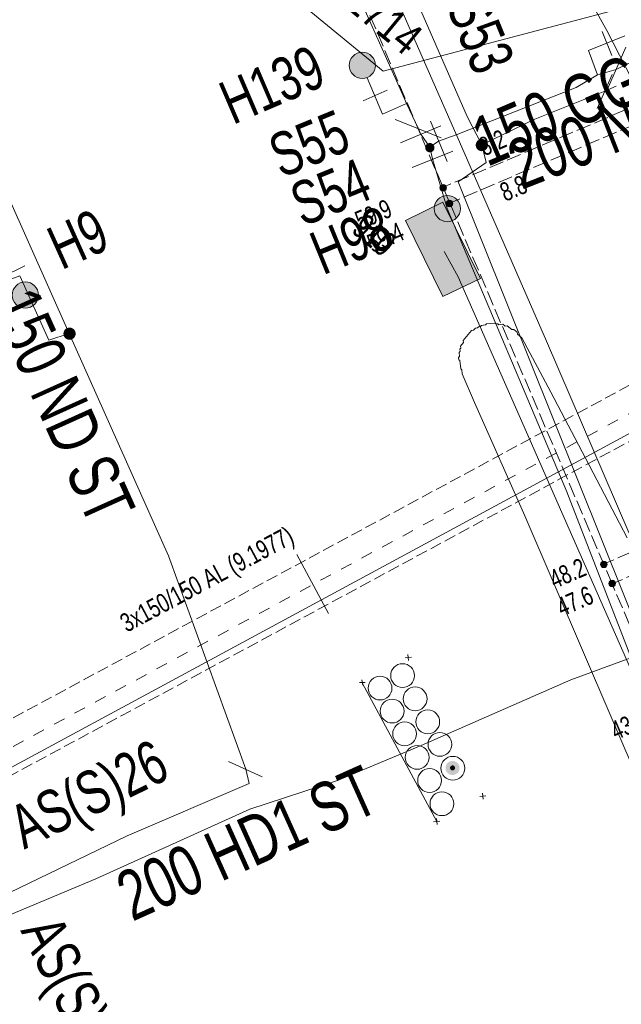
# Model space of a CAD drawing. Header units: metres. Extents: x -740 to 758, y -633 to 854.
# Tile 888 of 1056: x 370 to 387, y 97 to 125. Entities that reach past the tile are written whole.
import ezdxf

# ---------------------------------------------------------------- set-up
doc = ezdxf.new("R2010")
doc.units = ezdxf.units.M
doc.header["$MEASUREMENT"] = 0
for name, pattern in [('333_125', [0.4576, 0.3328, -0.1248]), ('333_333', [0.6656, 0.3328, -0.3328]), ('416_125', [0.5408, 0.416, -0.1248]), ('416_208', [0.624, 0.416, -0.208])]:
    doc.linetypes.add(name, pattern=pattern)
for name, color, linetype in [('Gas.LOVION', 7, 'Continuous'), ('Grundkarte.LOVION', 7, 'Continuous'), ('Strom.LOVION', 7, 'Continuous'), ('StromBemass.LOVION', 7, 'Continuous'), ('Telko.LOVION', 7, 'Continuous'), ('Wasser.LOVION', 7, 'Continuous')]:
    doc.layers.add(name, color=color, linetype=linetype)
doc.styles.add('ERSTELLTER_STIL_1', font='arial.ttf')

msp = doc.modelspace()

# ---------------------------------------------------------------- hatches: boundary and pattern name
at = {"layer": 'Gas.LOVION', "linetype": 'Continuous', "lineweight": 13}
for points in [[(383.055, 121.743), (383.068, 121.761), (383.079, 121.78), (383.087, 121.8), (383.092, 121.822), (383.095, 121.843), (383.095, 121.865), (383.092, 121.887), (383.086, 121.908), (383.078, 121.929), (383.068, 121.948), (383.055, 121.965), (383.04, 121.981), (383.023, 121.995), (383.004, 122.007), (382.984, 122.016), (382.963, 122.023), (382.942, 122.027), (382.92, 122.028), (382.898, 122.027), (382.877, 122.023), (382.856, 122.016), (382.836, 122.006), (382.817, 121.995), (382.801, 121.981), (382.786, 121.965), (382.773, 121.947), (382.762, 121.928), (382.754, 121.907), (382.749, 121.886), (382.746, 121.864), (382.746, 121.842), (382.749, 121.82), (382.755, 121.799), (382.763, 121.779), (382.773, 121.76), (382.786, 121.742), (382.801, 121.726), (382.818, 121.712), (382.837, 121.7), (382.857, 121.691), (382.878, 121.684), (382.899, 121.68), (382.921, 121.679), (382.943, 121.681), (382.965, 121.685), (382.985, 121.692), (383.005, 121.701), (383.024, 121.713), (383.04, 121.727)], [(371.277, 116.359), (371.289, 116.376), (371.3, 116.395), (371.308, 116.416), (371.313, 116.437), (371.316, 116.459), (371.316, 116.481), (371.313, 116.502), (371.307, 116.523), (371.299, 116.544), (371.289, 116.563), (371.276, 116.58), (371.261, 116.596), (371.244, 116.61), (371.225, 116.622), (371.206, 116.631), (371.185, 116.638), (371.163, 116.642), (371.142, 116.643), (371.12, 116.642), (371.098, 116.637), (371.078, 116.631), (371.058, 116.621), (371.039, 116.61), (371.023, 116.596), (371.008, 116.58), (370.995, 116.562), (370.984, 116.543), (370.976, 116.522), (370.971, 116.501), (370.968, 116.479), (370.968, 116.458), (370.971, 116.436), (370.977, 116.415), (370.985, 116.394), (370.995, 116.375), (371.008, 116.358), (371.023, 116.342), (371.04, 116.328), (371.059, 116.316), (371.079, 116.307), (371.099, 116.3), (371.121, 116.296), (371.143, 116.295), (371.164, 116.296), (371.186, 116.301), (371.207, 116.307), (371.226, 116.317), (371.245, 116.329), (371.262, 116.343)]]:
    msp.add_hatch(color=7, dxfattribs=at).paths.add_polyline_path(points)
at = {"layer": 'Strom.LOVION', "linetype": 'Continuous', "lineweight": 18}
for points in [[(382.237, 103.943), (382.252, 103.963), (382.264, 103.985), (382.273, 104.008), (382.279, 104.033), (382.282, 104.058), (382.282, 104.083), (382.279, 104.108), (382.273, 104.132), (382.263, 104.155), (382.251, 104.177), (382.236, 104.198), (382.219, 104.216), (382.2, 104.232), (382.178, 104.245), (382.156, 104.256), (382.132, 104.264), (382.107, 104.268), (382.082, 104.27), (382.057, 104.268), (382.032, 104.263), (382.008, 104.255), (381.986, 104.245), (381.965, 104.231), (381.945, 104.215), (381.928, 104.197), (381.913, 104.176), (381.901, 104.154), (381.892, 104.131), (381.886, 104.106), (381.883, 104.082), (381.883, 104.056), (381.886, 104.031), (381.893, 104.007), (381.902, 103.984), (381.914, 103.962), (381.929, 103.942), (381.946, 103.923), (381.966, 103.907), (381.987, 103.894), (382.01, 103.883), (382.034, 103.876), (382.058, 103.871), (382.083, 103.87), (382.108, 103.871), (382.133, 103.876), (382.157, 103.884), (382.18, 103.895), (382.201, 103.908), (382.22, 103.924)], [(382.138, 104.027), (382.143, 104.034), (382.148, 104.042), (382.151, 104.05), (382.153, 104.059), (382.154, 104.068), (382.154, 104.076), (382.153, 104.085), (382.151, 104.094), (382.147, 104.102), (382.143, 104.11), (382.138, 104.117), (382.132, 104.124), (382.125, 104.129), (382.117, 104.134), (382.109, 104.138), (382.101, 104.141), (382.092, 104.142), (382.083, 104.143), (382.074, 104.142), (382.065, 104.141), (382.057, 104.138), (382.049, 104.134), (382.041, 104.129), (382.034, 104.123), (382.028, 104.117), (382.023, 104.11), (382.019, 104.102), (382.015, 104.094), (382.013, 104.085), (382.012, 104.076), (382.012, 104.067), (382.013, 104.058), (382.016, 104.05), (382.019, 104.041), (382.023, 104.033), (382.028, 104.026), (382.035, 104.02), (382.041, 104.014), (382.049, 104.009), (382.057, 104.006), (382.066, 104.003), (382.074, 104.001), (382.083, 104.001), (382.092, 104.001), (382.101, 104.003), (382.109, 104.006), (382.118, 104.01), (382.125, 104.014), (382.132, 104.02)]]:
    msp.add_hatch(color=150, dxfattribs=at).paths.add_polyline_path(points)
at = {"layer": 'StromBemass.LOVION', "linetype": 'Continuous', "lineweight": 13}
for points in [[(381.887, 120.575), (381.894, 120.585), (381.899, 120.595), (381.904, 120.606), (381.907, 120.618), (381.908, 120.629), (381.908, 120.641), (381.907, 120.653), (381.904, 120.664), (381.899, 120.675), (381.893, 120.686), (381.886, 120.695), (381.878, 120.704), (381.869, 120.711), (381.859, 120.718), (381.848, 120.723), (381.837, 120.726), (381.825, 120.729), (381.814, 120.729), (381.802, 120.729), (381.79, 120.726), (381.779, 120.723), (381.768, 120.717), (381.758, 120.711), (381.749, 120.704), (381.741, 120.695), (381.734, 120.685), (381.728, 120.675), (381.724, 120.664), (381.721, 120.652), (381.72, 120.641), (381.72, 120.629), (381.721, 120.617), (381.724, 120.606), (381.729, 120.595), (381.734, 120.584), (381.741, 120.575), (381.75, 120.566), (381.759, 120.558), (381.769, 120.552), (381.779, 120.547), (381.791, 120.543), (381.802, 120.541), (381.814, 120.541), (381.826, 120.541), (381.838, 120.544), (381.849, 120.547), (381.86, 120.552), (381.87, 120.559), (381.879, 120.566)], [(382.071, 120.126), (382.078, 120.136), (382.084, 120.146), (382.088, 120.157), (382.091, 120.169), (382.093, 120.18), (382.093, 120.192), (382.091, 120.204), (382.088, 120.215), (382.084, 120.226), (382.078, 120.237), (382.071, 120.246), (382.063, 120.255), (382.054, 120.263), (382.044, 120.269), (382.033, 120.274), (382.022, 120.277), (382.01, 120.28), (381.998, 120.28), (381.986, 120.28), (381.975, 120.277), (381.963, 120.274), (381.953, 120.269), (381.943, 120.262), (381.934, 120.255), (381.926, 120.246), (381.919, 120.236), (381.913, 120.226), (381.909, 120.215), (381.906, 120.203), (381.904, 120.192), (381.904, 120.18), (381.906, 120.168), (381.909, 120.157), (381.913, 120.146), (381.919, 120.135), (381.926, 120.126), (381.934, 120.117), (381.943, 120.11), (381.953, 120.103), (381.964, 120.098), (381.975, 120.095), (381.987, 120.092), (381.999, 120.092), (382.011, 120.092), (382.022, 120.095), (382.033, 120.098), (382.044, 120.104), (382.054, 120.11), (382.063, 120.117)], [(386.481, 109.824), (386.488, 109.833), (386.493, 109.844), (386.498, 109.854), (386.501, 109.866), (386.502, 109.878), (386.502, 109.889), (386.5, 109.901), (386.497, 109.913), (386.493, 109.923), (386.487, 109.934), (386.48, 109.943), (386.472, 109.952), (386.463, 109.959), (386.453, 109.966), (386.443, 109.971), (386.431, 109.974), (386.42, 109.976), (386.408, 109.977), (386.396, 109.976), (386.385, 109.974), (386.373, 109.97), (386.363, 109.965), (386.353, 109.959), (386.344, 109.951), (386.336, 109.943), (386.329, 109.933), (386.323, 109.923), (386.319, 109.912), (386.316, 109.901), (386.314, 109.889), (386.315, 109.877), (386.316, 109.865), (386.319, 109.854), (386.323, 109.843), (386.329, 109.833), (386.336, 109.823), (386.344, 109.815), (386.353, 109.807), (386.363, 109.801), (386.374, 109.796), (386.385, 109.792), (386.397, 109.79), (386.409, 109.789), (386.42, 109.79), (386.432, 109.792), (386.443, 109.796), (386.454, 109.801), (386.464, 109.807), (386.473, 109.815)], [(386.713, 109.279), (386.72, 109.289), (386.726, 109.299), (386.73, 109.31), (386.733, 109.321), (386.734, 109.333), (386.734, 109.345), (386.733, 109.357), (386.73, 109.368), (386.725, 109.379), (386.72, 109.389), (386.713, 109.399), (386.705, 109.407), (386.695, 109.415), (386.685, 109.421), (386.675, 109.426), (386.663, 109.43), (386.652, 109.432), (386.64, 109.433), (386.628, 109.432), (386.617, 109.43), (386.606, 109.426), (386.595, 109.421), (386.585, 109.415), (386.576, 109.407), (386.568, 109.398), (386.561, 109.389), (386.555, 109.379), (386.551, 109.368), (386.548, 109.356), (386.547, 109.344), (386.547, 109.333), (386.548, 109.321), (386.551, 109.309), (386.555, 109.298), (386.561, 109.288), (386.568, 109.279), (386.576, 109.27), (386.585, 109.263), (386.595, 109.256), (386.606, 109.251), (386.617, 109.248), (386.629, 109.245), (386.641, 109.245), (386.652, 109.246), (386.664, 109.248), (386.675, 109.251), (386.686, 109.257), (386.696, 109.263), (386.705, 109.27)]]:
    msp.add_hatch(color=7, dxfattribs=at).paths.add_polyline_path(points)
at = {"layer": 'Telko.LOVION', "linetype": 'Continuous', "lineweight": 13}
msp.add_hatch(color=7, dxfattribs=at).paths.add_polyline_path([(380.737, 119.701), (381.806, 117.53), (382.878, 118.048), (381.809, 120.219)])
msp.add_hatch(color=7, dxfattribs=at).paths.add_polyline_path([(380.737, 119.701), (381.806, 117.53), (382.878, 118.048), (381.809, 120.219)])
at = {"layer": 'Wasser.LOVION', "linetype": 'Continuous', "lineweight": 13}
for points in [[(379.796, 123.892), (379.823, 123.93), (379.846, 123.972), (379.863, 124.016), (379.874, 124.061), (379.88, 124.108), (379.88, 124.155), (379.874, 124.202), (379.862, 124.247), (379.845, 124.291), (379.822, 124.332), (379.794, 124.37), (379.762, 124.405), (379.725, 124.435), (379.685, 124.46), (379.643, 124.48), (379.598, 124.494), (379.552, 124.503), (379.505, 124.506), (379.458, 124.502), (379.411, 124.493), (379.367, 124.479), (379.324, 124.459), (379.284, 124.433), (379.248, 124.403), (379.216, 124.369), (379.188, 124.33), (379.166, 124.289), (379.149, 124.245), (379.137, 124.199), (379.131, 124.153), (379.131, 124.106), (379.137, 124.059), (379.149, 124.013), (379.167, 123.97), (379.19, 123.928), (379.217, 123.89), (379.25, 123.856), (379.286, 123.826), (379.326, 123.801), (379.369, 123.781), (379.414, 123.767), (379.46, 123.758), (379.507, 123.755), (379.554, 123.758), (379.6, 123.767), (379.645, 123.782), (379.687, 123.802), (379.727, 123.828), (379.763, 123.858)], [(381.537, 121.695), (381.547, 121.708), (381.555, 121.723), (381.561, 121.739), (381.565, 121.755), (381.567, 121.771), (381.567, 121.788), (381.565, 121.804), (381.56, 121.821), (381.554, 121.836), (381.546, 121.851), (381.536, 121.864), (381.525, 121.876), (381.512, 121.887), (381.498, 121.896), (381.483, 121.903), (381.467, 121.908), (381.451, 121.911), (381.434, 121.912), (381.418, 121.911), (381.401, 121.907), (381.385, 121.902), (381.37, 121.895), (381.356, 121.886), (381.343, 121.875), (381.332, 121.863), (381.322, 121.85), (381.314, 121.835), (381.308, 121.82), (381.304, 121.804), (381.302, 121.787), (381.302, 121.77), (381.304, 121.754), (381.309, 121.738), (381.315, 121.722), (381.323, 121.708), (381.333, 121.694), (381.344, 121.682), (381.357, 121.672), (381.371, 121.663), (381.386, 121.656), (381.402, 121.651), (381.418, 121.648), (381.435, 121.647), (381.452, 121.648), (381.468, 121.651), (381.484, 121.656), (381.499, 121.663), (381.513, 121.672), (381.526, 121.683)], [(382.224, 119.803), (382.252, 119.841), (382.274, 119.882), (382.291, 119.926), (382.303, 119.972), (382.309, 120.019), (382.308, 120.066), (382.302, 120.112), (382.29, 120.158), (382.273, 120.202), (382.25, 120.243), (382.222, 120.281), (382.19, 120.315), (382.154, 120.345), (382.114, 120.37), (382.071, 120.39), (382.026, 120.404), (381.98, 120.413), (381.933, 120.416), (381.886, 120.413), (381.84, 120.404), (381.795, 120.389), (381.753, 120.369), (381.713, 120.343), (381.677, 120.313), (381.645, 120.279), (381.617, 120.241), (381.595, 120.199), (381.578, 120.156), (381.566, 120.11), (381.56, 120.063), (381.561, 120.016), (381.567, 119.97), (381.578, 119.924), (381.596, 119.88), (381.619, 119.839), (381.646, 119.801), (381.679, 119.767), (381.715, 119.737), (381.755, 119.712), (381.798, 119.692), (381.842, 119.678), (381.889, 119.669), (381.936, 119.666), (381.983, 119.669), (382.029, 119.678), (382.074, 119.693), (382.116, 119.713), (382.156, 119.738), (382.192, 119.769)], [(370.169, 117.333), (370.196, 117.371), (370.219, 117.412), (370.236, 117.456), (370.247, 117.502), (370.253, 117.548), (370.253, 117.595), (370.247, 117.642), (370.235, 117.687), (370.218, 117.731), (370.195, 117.772), (370.167, 117.81), (370.135, 117.844), (370.098, 117.874), (370.059, 117.899), (370.016, 117.919), (369.971, 117.934), (369.925, 117.942), (369.878, 117.945), (369.831, 117.942), (369.785, 117.933), (369.74, 117.918), (369.698, 117.898), (369.658, 117.873), (369.622, 117.843), (369.59, 117.808), (369.562, 117.77), (369.54, 117.729), (369.523, 117.685), (369.511, 117.64), (369.505, 117.593), (369.505, 117.546), (369.511, 117.499), (369.523, 117.454), (369.541, 117.41), (369.564, 117.369), (369.591, 117.331), (369.624, 117.297), (369.66, 117.267), (369.7, 117.242), (369.742, 117.222), (369.787, 117.207), (369.833, 117.199), (369.88, 117.196), (369.927, 117.199), (369.973, 117.208), (370.018, 117.223), (370.061, 117.243), (370.1, 117.268), (370.136, 117.298)]]:
    msp.add_hatch(color=7, dxfattribs=at).paths.add_polyline_path(points)

# ---------------------------------------------------------------- linework, layer by layer
at = {"layer": 'Gas.LOVION', "color": 5, "linetype": 'Continuous', "lineweight": 18}
for points in [[(344.934, 208.681), (346.297, 205.622), (349.146, 198.704), (355.418, 185.041), (358.905, 177.033), (362.863, 167.991), (364.083, 165.185), (368.729, 154.393), (373.687, 142.834), (382.501, 122.666), (382.919, 121.865)], [(369.134, 117.901), (369.719, 118.121), (370.549, 116.281), (371.136, 116.472), (367.599, 124.387), (360.97, 139.285), (355.14, 152.207), (354.973, 152.56), (352.877, 157.217), (351.498, 160.289), (351.344, 160.658), (350.848, 161.792), (345.449, 174.092), (341.778, 182.466), (341.318, 183.545), (339.341, 188.051), (335.956, 195.759), (335.386, 197.063)], [(400.584, 78.431), (389.76, 102.081), (382.239, 120.808), (383.042, 121.36), (382.919, 121.865), (384.429, 122.589), (386.435, 123.391)], [(367.581, 99.632), (367.934, 99.799), (369.134, 100.375), (372.789, 102.136), (376.278, 103.63), (376.18, 104.034), (373.973, 110.128), (371.136, 116.472)]]:
    msp.add_lwpolyline(points, dxfattribs=at)
at = {"layer": 'Gas.LOVION', "color": 5, "linetype": '416_208', "lineweight": 18}
msp.add_lwpolyline([(430.383, 142.599), (421.266, 138.811), (421.139, 138.754), (418.805, 137.684), (406.663, 132.181), (399.758, 129.053), (394.751, 127.056), (386.435, 123.391)], dxfattribs=at)
at = {"layer": 'Gas.LOVION', "color": 7, "linetype": 'Continuous', "lineweight": 13}
for points in [[(386.639, 123.869), (386.217, 122.897)], [(376.645, 103.813), (375.686, 104.252)]]:
    msp.add_lwpolyline(points, dxfattribs=at)
at = {"layer": 'Gas.LOVION', "color": 1, "linetype": 'Continuous', "lineweight": 18}
msp.add_lwpolyline([(366.647, 58.399), (369.844, 64.844), (372.705, 73.37), (373.059, 80.483), (371.361, 89.686), (368.281, 99.272), (368.91, 99.643), (369.42, 99.871), (371.889, 100.91), (376.291, 102.892), (378.797, 103.714), (381.182, 104.715), (385.462, 106.582), (387.744, 107.426), (388.502, 107.692), (390.906, 101.838), (394.597, 93.259), (399.858, 80.562), (406.561, 68.079), (406.575, 68.095), (406.898, 68.26)], dxfattribs=at)
at = {"layer": 'Grundkarte.LOVION', "color": 8, "linetype": 'Continuous', "lineweight": 18}
for points in [[(387.216, 123.718), (386.487, 125.125), (385.732, 126.499), (385.003, 127.906), (383.493, 130.655), (382.764, 132.061), (382.009, 133.436), (381.281, 134.842), (379.771, 137.591)], [(387.075, 110.641), (385.877, 112.918), (384.895, 114.802), (384.064, 116.346), (383.936, 116.452), (383.93, 116.511), (383.834, 116.59), (383.775, 116.584), (383.647, 116.69), (383.588, 116.684), (383.524, 116.737), (383.407, 116.726), (383.375, 116.752), (383.316, 116.746), (383.284, 116.773), (383.05, 116.75), (383.023, 116.718), (382.906, 116.706), (382.88, 116.674), (382.821, 116.668), (382.795, 116.636), (382.736, 116.63), (382.683, 116.566), (382.625, 116.56), (382.387, 116.271), (382.393, 116.213), (382.314, 116.116), (382.319, 116.058), (382.293, 116.025), (382.299, 115.967), (382.272, 115.935), (382.284, 115.818), (382.257, 115.786), (382.263, 115.727), (382.295, 115.701), (382.318, 115.466), (382.35, 115.44), (382.362, 115.323), (382.708, 114.5), (384.147, 111.271), (387.475, 103.528)]]:
    msp.add_lwpolyline(points, dxfattribs=at)
at = {"layer": 'Strom.LOVION', "color": 150, "linetype": 'Continuous', "lineweight": 18}
msp.add_lwpolyline([(393.371, 116.99), (366.027, 102.229), (365.773, 101.952), (365.754, 101.537), (368.84, 92.351), (370.593, 87.114), (371.497, 83.463), (371.927, 80.875), (372.142, 78.679), (372.437, 75.959), (372.319, 74.145), (371.891, 72.019), (370.636, 68.986), (367.919, 64.434), (367.331, 63.49), (384.936, 41.833), (385.992, 42.364), (387.065, 42.883)], dxfattribs=at)
at = {"layer": 'Strom.LOVION', "color": 7, "linetype": '333_125', "lineweight": 13}
msp.add_lwpolyline([(367.381, 102.73), (366.712, 103.98), (391.138, 117.156), (391.82, 115.923)], close=True, dxfattribs=at)
at = {"layer": 'Strom.LOVION', "color": 9, "linetype": '333_333', "lineweight": 18}
msp.add_lwpolyline([(391.494, 116.541), (367.055, 103.349)], dxfattribs=at)
at = {"layer": 'Strom.LOVION', "color": 7, "linetype": 'Continuous', "lineweight": 13}
for points in [[(377.635, 110.161), (378.539, 108.476)], [(379.5, 106.501), (381.631, 102.542)]]:
    msp.add_lwpolyline(points, dxfattribs=at)
at = {"layer": 'Strom.LOVION', "color": 250, "linetype": 'Continuous', "lineweight": 18}
for points in [[(380.731, 107.213), (380.907, 107.23)], [(380.81, 107.309), (380.827, 107.134)], [(379.491, 106.589), (379.522, 106.43)], [(379.425, 106.509), (379.588, 106.51)], [(382.862, 103.254), (383.037, 103.271)], [(382.941, 103.35), (382.958, 103.175)], [(381.622, 102.63), (381.64, 102.455)], [(381.543, 102.534), (381.719, 102.551)]]:
    msp.add_lwpolyline(points, dxfattribs=at)
at = {"layer": 'Strom.LOVION', "color": 7, "linetype": 'Continuous', "lineweight": 13}
for centre, radius in [((380.656, 106.707), 0.34), ((380.012, 106.351), 0.339), ((381.014, 106.045), 0.34), ((380.357, 105.695), 0.34), ((381.374, 105.387), 0.34), ((380.715, 105.044), 0.34), ((381.722, 104.745), 0.34), ((381.072, 104.374), 0.34), ((382.092, 104.062), 0.34), ((381.428, 103.713), 0.34), ((381.78, 103.05), 0.34)]:
    msp.add_circle(centre, radius, dxfattribs=at)
at = {"layer": 'StromBemass.LOVION', "color": 7, "linetype": '416_125', "lineweight": 13}
for points in [[(388.199, 105.652), (386.642, 109.328), (382.004, 120.194), (377.551, 130.665), (377.243, 131.403), (375.169, 136.284), (372.926, 141.547), (359.174, 173.823), (358.828, 174.646), (354.606, 184.578), (354.235, 185.502), (351.591, 191.687)], [(388.509, 123.49), (381.811, 120.648)], [(389.253, 123.282), (382.004, 120.194)], [(394.838, 113.469), (394.652, 113.406), (386.409, 109.896)], [(395.437, 113.084), (394.898, 112.854), (386.642, 109.328)]]:
    msp.add_lwpolyline(points, dxfattribs=at)
at = {"layer": 'StromBemass.LOVION', "color": 7, "linetype": 'Continuous', "lineweight": 13}
for centre, radius in [((381.814, 120.635), 0.0944), ((381.998, 120.186), 0.0943), ((386.408, 109.883), 0.0939), ((386.64, 109.339), 0.094)]:
    msp.add_circle(centre, radius, dxfattribs=at)
at = {"layer": 'Telko.LOVION', "color": 49, "linetype": 'Continuous', "lineweight": 18}
msp.add_lwpolyline([(377.189, 126.359), (380.098, 123.968), (387.648, 125.948)], dxfattribs=at)
at = {"layer": 'Telko.LOVION', "color": 7, "linetype": 'Continuous', "lineweight": 13}
msp.add_lwpolyline([(380.737, 119.701), (381.809, 120.219), (382.878, 118.048), (381.806, 117.53)], close=True, dxfattribs=at)
msp.add_lwpolyline([(380.737, 119.701), (381.809, 120.219), (382.878, 118.048), (381.806, 117.53)], close=True, dxfattribs=at)
at = {"layer": 'Telko.LOVION', "color": 1, "linetype": 'Continuous', "lineweight": 18}
msp.add_lwpolyline([(381.842, 118.819), (382.239, 118.089), (397.152, 84.213), (397.399, 83.498), (396.687, 83.222), (380.615, 74.542), (380.167, 74.292), (380.609, 73.389), (382.264, 61.61), (382.54, 60.898)], dxfattribs=at)
at = {"layer": 'Wasser.LOVION', "color": 94, "linetype": 'Continuous', "lineweight": 18}
msp.add_lwpolyline([(363.773, 164.12), (365.405, 160.275), (367.861, 154.81), (370.258, 149.341), (372.684, 143.873), (375.099, 138.361), (377.526, 132.894), (379.915, 127.349), (382.35, 121.794), (384.768, 116.253), (387.12, 110.793), (387.303, 110.427), (387.606, 109.747), (388.027, 108.621), (388.472, 107.689), (389.216, 107.939), (389.416, 108.018)], dxfattribs=at)
at = {"layer": 'Wasser.LOVION', "color": 150, "linetype": 'Continuous', "lineweight": 18}
for points in [[(386.758, 124.014), (389.423, 125.323), (394.036, 127.267), (402.979, 131.171), (407.172, 133.029), (410.318, 134.401), (419.458, 138.412), (420.379, 138.813), (420.817, 139.018)], [(381.433, 121.794), (381.175, 122.167), (381.099, 122.337), (380.764, 123.043), (380.648, 123.328), (379.098, 126.782), (377.451, 130.478)], [(386.758, 124.014), (386.227, 123.858), (385.611, 123.502), (382.182, 122.148), (381.683, 121.966), (381.433, 121.794), (381.51, 121.461), (381.93, 120.039), (385.351, 111.95)], [(385.351, 111.95), (388.217, 104.561), (391.98, 95.087), (395.036, 87.863), (399.446, 78.585), (400.977, 75.469), (404.018, 69.308), (407.599, 62.004), (408.41, 60.206), (411.04, 54.463), (412.879, 50.476), (417.015, 40.964), (420.955, 31.803), (424.876, 23.142), (426.941, 18.645), (427.031, 18.328), (427.199, 17.975), (429.886, 11.351), (432.797, 4.247), (436.639, -5.426), (437.067, -6.774)]]:
    msp.add_lwpolyline(points, dxfattribs=at)
at = {"layer": 'Wasser.LOVION', "color": 7, "linetype": 'Continuous', "lineweight": 13}
for points in [[(386.63, 124.415), (386.357, 125.097)], [(386.227, 123.858), (385.966, 124.557), (387.005, 124.969)], [(386.467, 123.364), (387.036, 124.647)], [(380.764, 123.043), (380.085, 122.74), (379.644, 123.776)], [(380.211, 123.418), (379.531, 123.115)], [(381.762, 122.062), (380.44, 122.583)], [(381.744, 122.4), (380.594, 121.918)], [(381.45, 122.534), (381.932, 121.384)], [(382.095, 121.681), (380.929, 121.212)], [(369.869, 118.402), (369.192, 118.07)]]:
    msp.add_lwpolyline(points, dxfattribs=at)
for centre in [(379.506, 124.13), (381.934, 120.041), (369.879, 117.571)]:
    msp.add_circle(centre, 0.375, dxfattribs=at)

# ---------------------------------------------------------------- texts
at = {"layer": 'Gas.LOVION', "color": 5, "linetype": 'Continuous', "lineweight": 18, "attachment_point": 7, "style": 'ERSTELLTER_STIL_1'}
for s, insert, char_height, rotation in [('{\\A1;\\W0.71560x;200 ND ST}', (384.059, 120.551), 1.42278, 21.4042), ('{\\A1;\\W0.71561x;150 ND ST}', (368.842, 117.312), 1.42275, 294.2462)]:
    msp.add_mtext(s, dxfattribs=dict(at, insert=insert, char_height=char_height, rotation=rotation))
at = {"layer": 'Gas.LOVION', "color": 7, "linetype": 'Continuous', "lineweight": 13, "attachment_point": 7, "style": 'ERSTELLTER_STIL_1'}
for s, insert, char_height, rotation in [('{\\A1;\\W0.71497x;AS(S)26}', (370.013, 101.399), 1.2449, 26.142), ('{\\A1;\\W0.71497x;AS(S)25}', (369.392, 99.268), 1.24488, 295.8564)]:
    msp.add_mtext(s, dxfattribs=dict(at, insert=insert, char_height=char_height, rotation=rotation))
at = {"layer": 'Gas.LOVION', "color": 1, "linetype": 'Continuous', "lineweight": 18, "insert": (372.943, 99.66), "char_height": 1.4228, "attachment_point": 7, "rotation": 24.1822, "style": 'ERSTELLTER_STIL_1'}
msp.add_mtext('{\\A1;\\W0.71558x;200 HD1 ST}', dxfattribs=at)
at = {"layer": 'Strom.LOVION', "color": 150, "linetype": 'Continuous', "lineweight": 18, "insert": (372.853, 107.788), "char_height": 0.53353, "attachment_point": 7, "rotation": 28.2397, "style": 'ERSTELLTER_STIL_1'}
msp.add_mtext('{\\A1;\\W0.72215x;3x150/150 AL (9.1977)}', dxfattribs=at)
at = {"layer": 'StromBemass.LOVION', "color": 7, "linetype": 'Continuous', "lineweight": 13, "attachment_point": 7, "style": 'ERSTELLTER_STIL_1'}
for s, insert, char_height, rotation in [('{\\A1;\\W0.71562x;8.2}', (382.993, 121.525), 0.53353, 23.2373), ('{\\A1;\\W0.71562x;8.8}', (383.591, 120.224), 0.53353, 23.2373), ('{\\A1;\\W0.71559x;59.9}', (379.452, 119.42), 0.53353, 23.2373), ('{\\A1;\\W0.71557x;59.4}', (379.798, 118.76), 0.53356, 23.2425), ('{\\A1;\\W0.71557x;48.2}', (385.001, 109.173), 0.53355, 23.2428), ('{\\A1;\\W0.71560x;47.6}', (385.209, 108.38), 0.53353, 23.2376), ('{\\A1;\\W0.71557x;43.6}', (386.751, 104.851), 0.53355, 23.2428)]:
    msp.add_mtext(s, dxfattribs=dict(at, insert=insert, char_height=char_height, rotation=rotation))
at = {"layer": 'Telko.LOVION', "color": 220, "linetype": 'Continuous', "lineweight": 18, "insert": (378.081, 126.53), "char_height": 0.91526, "attachment_point": 7, "rotation": 320.584, "style": 'ERSTELLTER_STIL_1'}
msp.add_mtext('{\\A1;\\W0.80002x;081714}', dxfattribs=at)
at = {"layer": 'Telko.LOVION', "color": 7, "linetype": 'Continuous', "lineweight": 13, "insert": (379.157, 119.377), "char_height": 0.7114, "attachment_point": 7, "rotation": 320.583, "style": 'ERSTELLTER_STIL_1'}
msp.add_mtext('{\\A1;\\W0.71560x;910}', dxfattribs=at)
at = {"layer": 'Wasser.LOVION', "color": 7, "linetype": 'Continuous', "lineweight": 13, "attachment_point": 7, "style": 'ERSTELLTER_STIL_1'}
for s, insert, char_height, rotation in [('{\\A1;\\W0.71561x;S53}', (381.876, 125.83), 1.24493, 292.2453), ('{\\A1;\\W0.71561x;H139}', (375.813, 122.407), 1.24493, 23.2423), ('{\\A1;\\W0.71561x;S55}', (377.2, 120.887), 1.24491, 22.2408), ('{\\A1;\\W0.71561x;S54}', (377.813, 119.5), 1.24492, 22.2407), ('{\\A1;\\W0.71563x;H98}', (378.383, 118.114), 1.24492, 22.2407), ('{\\A1;\\W0.71560x;H9}', (370.919, 118.261), 1.24492, 24.2413)]:
    msp.add_mtext(s, dxfattribs=dict(at, insert=insert, char_height=char_height, rotation=rotation))
at = {"layer": 'Wasser.LOVION', "color": 150, "linetype": 'Continuous', "lineweight": 18, "insert": (383.076, 121.204), "char_height": 1.42279, "attachment_point": 7, "rotation": 23.2414, "style": 'ERSTELLTER_STIL_1'}
msp.add_mtext('{\\A1;\\W0.71559x;150 GGG}', dxfattribs=at)

doc.saveas('drawing.dxf')
